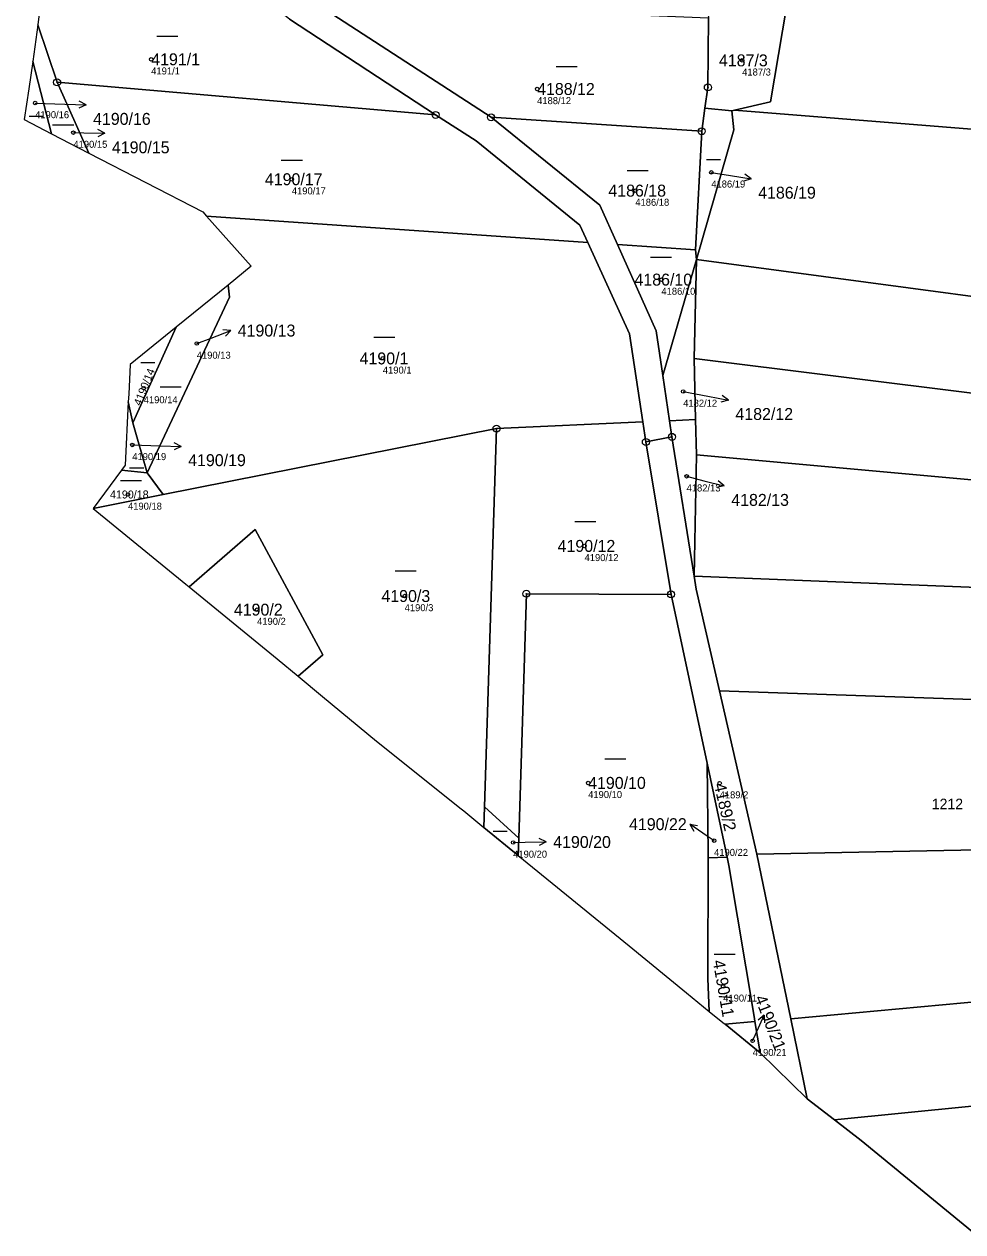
# Model space of a CAD drawing. Extents: x -739214 to -733252, y -1147612 to -1142842.
# Drawn here: x -736543.6 to -736409.8, y -1147506.1 to -1147334 of the extents above; entities that cross this region are included whole.
import ezdxf

# ---------------------------------------------------------------- set-up
doc = ezdxf.new("R2010")
doc.units = 0
for name, color, linetype in [('Definiční body', 7, 'Continuous'), ('Hranice parcel', 7, 'Continuous'), ('Parcelní čísla', 7, 'Continuous'), ('Polygon ku', 7, 'Continuous'), ('Polygon parcely', 7, 'Continuous'), ('Pop  PČ popisy', 7, 'Continuous'), ('Značky bodu BP', 7, 'Continuous'), ('Značky kultur', 7, 'Continuous')]:
    doc.layers.add(name, color=color, linetype=linetype)

msp = doc.modelspace()

# ---------------------------------------------------------------- linework, layer by layer
at = {"layer": 'Definiční body'}
for centre in [(-736525.46, -1147339.02), (-736441.24, -1147339.17), (-736470.46, -1147343.25), (-736542, -1147345.25), (-736536.55, -1147349.47), (-736445.64, -1147355.13), (-736505.42, -1147356.11), (-736456.47, -1147357.73), (-736452.75, -1147370.41), (-736518.97, -1147379.52), (-736492.45, -1147381.64), (-736526.53, -1147385.87), (-736449.64, -1147386.35), (-736528.16, -1147393.97), (-736449.16, -1147398.44), (-736528.77, -1147401.03), (-736463.7, -1147408.36), (-736489.34, -1147415.5), (-736510.37, -1147417.44), (-736463.19, -1147442.13), (-736444.45, -1147442.17), (-736473.88, -1147450.62), (-736445.24, -1147450.37), (-736443.94, -1147471.13), (-736439.75, -1147478.88)]:
    msp.add_circle(centre, 0.25, dxfattribs=at)
at = {"layer": 'Hranice parcel'}
for p, q in [((-736541.05, -1147329.3), (-736541.64, -1147334.13)), ((-736502.29, -1147330.87), (-736477.03, -1147347.28)), ((-736434.93, -1147331.58), (-736437.18, -1147345.07)), ((-736541.64, -1147334.13), (-736542.35, -1147339.32)), ((-736541.64, -1147334.13), (-736538.87, -1147342.3)), ((-736446.05, -1147333.14), (-736446.13, -1147343.02)), ((-736542.35, -1147339.32), (-736542.89, -1147343.22)), ((-736542.35, -1147339.32), (-736539.65, -1147349.64)), ((-736542.89, -1147343.22), (-736543.57, -1147347.62)), ((-736538.87, -1147342.3), (-736484.93, -1147346.95)), ((-736534.33, -1147352.39), (-736538.87, -1147342.3)), ((-736446.13, -1147343.02), (-736446.55, -1147346)), ((-736437.18, -1147345.07), (-736442.34, -1147346.27)), ((-736447.01, -1147349.27), (-736446.55, -1147346)), ((-736446.55, -1147346), (-736442.73, -1147346.36)), ((-736442.73, -1147346.36), (-736442.34, -1147346.27)), ((-736442.73, -1147346.36), (-736442.42, -1147349.09)), ((-736442.34, -1147346.27), (-736292.93, -1147358.24)), ((-736543.57, -1147347.62), (-736539.65, -1147349.64)), ((-736484.93, -1147346.95), (-736479.16, -1147350.62)), ((-736477.03, -1147347.28), (-736447.01, -1147349.27)), ((-736539.65, -1147349.64), (-736534.33, -1147352.39)), ((-736447.91, -1147366.18), (-736447.01, -1147349.27)), ((-736442.42, -1147349.09), (-736447.76, -1147367.54)), ((-736463.23, -1147365.12), (-736517.57, -1147361.36)), ((-736447.91, -1147366.18), (-736458.99, -1147365.41)), ((-736447.76, -1147367.54), (-736447.91, -1147366.18)), ((-736452.54, -1147384.06), (-736447.76, -1147367.54)), ((-736447.76, -1147367.54), (-736448.1, -1147381.66)), ((-736514.51, -1147371.18), (-736521.92, -1147377.21)), ((-736521.92, -1147377.21), (-736528.08, -1147390.83)), ((-736521.92, -1147377.21), (-736523.41, -1147378.42)), ((-736448.1, -1147381.66), (-736447.87, -1147390.35)), ((-736451.59, -1147390.52), (-736452.54, -1147384.06)), ((-736528.67, -1147386.73), (-736528.73, -1147387.85)), ((-736528.73, -1147387.85), (-736528.08, -1147390.83)), ((-736528.08, -1147390.83), (-736526.06, -1147397.96)), ((-736476.25, -1147391.64), (-736455.4, -1147390.69)), ((-736455.4, -1147390.69), (-736454.96, -1147393.55)), ((-736451.59, -1147390.52), (-736447.87, -1147390.35)), ((-736451.25, -1147392.82), (-736451.59, -1147390.52)), ((-736447.87, -1147390.35), (-736447.74, -1147395.4)), ((-736523.76, -1147401.03), (-736476.25, -1147391.64)), ((-736477.95, -1147445.55), (-736476.25, -1147391.64)), ((-736451.25, -1147392.82), (-736454.96, -1147393.55)), ((-736448.09, -1147412.69), (-736451.25, -1147392.82)), ((-736454.96, -1147393.55), (-736451.38, -1147415.26)), ((-736447.74, -1147395.4), (-736448.09, -1147412.69)), ((-736529.68, -1147397.55), (-736533.75, -1147403.01)), ((-736526.06, -1147397.96), (-736529.68, -1147397.55)), ((-736526.06, -1147397.96), (-736523.76, -1147401.03)), ((-736523.76, -1147401.03), (-736533.75, -1147403.01)), ((-736268.68, -1147419.86), (-736448.09, -1147412.69)), ((-736451.38, -1147415.26), (-736446.25, -1147439.3)), ((-736504.5, -1147426.93), (-736501.03, -1147429.82)), ((-736439.13, -1147452.3), (-736444.48, -1147428.99)), ((-736446.25, -1147439.3), (-736443.38, -1147452.71)), ((-736478.04, -1147448.47), (-736477.95, -1147445.55)), ((-736477.95, -1147445.55), (-736473.09, -1147450.02)), ((-736473.17, -1147452.45), (-736478.04, -1147448.47)), ((-736473.09, -1147450.02), (-736473.17, -1147452.45)), ((-736257.34, -1147448.71), (-736439.13, -1147452.3)), ((-736443.38, -1147452.71), (-736446.1, -1147452.81)), ((-736434.32, -1147475.73), (-736439.13, -1147452.3)), ((-736449.16, -1147472.05), (-736445.92, -1147474.7)), ((-736251.94, -1147472.62), (-736428.07, -1147490.16)), ((-736431.97, -1147487.15), (-736434.32, -1147475.73)), ((-736443.68, -1147476.52), (-736439.42, -1147476.13)), ((-736438.67, -1147480.61), (-736443.68, -1147476.52)), ((-736439.42, -1147476.13), (-736438.67, -1147480.61)), ((-736438.67, -1147480.61), (-736431.97, -1147487.15)), ((-736428.07, -1147490.16), (-736431.97, -1147487.15)), ((-736408.4, -1147506.1), (-736415.28, -1147500.46))]:
    msp.add_line(p, q, dxfattribs=at)
for points in [[(-736484.93, -1147346.95), (-736505.77, -1147333.29), (-736509.63, -1147330.15)], [(-736458.99, -1147365.41), (-736461.51, -1147359.78), (-736477.03, -1147347.28)], [(-736479.16, -1147350.62), (-736464.36, -1147362.64), (-736463.23, -1147365.12)], [(-736534.33, -1147352.39), (-736518.1, -1147360.76), (-736517.57, -1147361.36)], [(-736517.57, -1147361.36), (-736511.21, -1147368.5), (-736514.51, -1147371.18)], [(-736455.4, -1147390.69), (-736457.31, -1147378.14), (-736463.23, -1147365.12)], [(-736458.99, -1147365.41), (-736453.48, -1147377.7), (-736452.54, -1147384.06)], [(-736289.73, -1147386.07), (-736299.07, -1147386.82), (-736374.64, -1147377.35), (-736447.76, -1147367.54)], [(-736514.51, -1147371.18), (-736514.32, -1147372.93), (-736526.06, -1147397.96)], [(-736523.41, -1147378.42), (-736528.46, -1147382.53), (-736528.67, -1147386.73)], [(-736280.85, -1147400.33), (-736325.8, -1147396.88), (-736448.1, -1147381.66)], [(-736528.73, -1147387.85), (-736529.17, -1147396.87), (-736529.68, -1147397.55)], [(-736274.67, -1147410.24), (-736325.92, -1147406.47), (-736447.74, -1147395.4)], [(-736533.75, -1147403.01), (-736520.51, -1147413.82), (-736520.04, -1147414.2)], [(-736504.5, -1147426.93), (-736501.01, -1147423.9), (-736510.64, -1147406.04), (-736520.04, -1147414.2)], [(-736444.48, -1147428.99), (-736447.8, -1147414.5), (-736448.09, -1147412.69)], [(-736520.04, -1147414.2), (-736507.49, -1147424.44), (-736504.5, -1147426.93)], [(-736451.38, -1147415.26), (-736471.99, -1147415.17), (-736473.09, -1147450.02)], [(-736263.17, -1147433.87), (-736395.94, -1147430.65), (-736444.48, -1147428.99)], [(-736501.03, -1147429.82), (-736493.37, -1147436.2), (-736481.31, -1147445.81)], [(-736446.1, -1147452.81), (-736446.1, -1147452.25), (-736446.25, -1147439.3)], [(-736481.31, -1147445.81), (-736480.92, -1147446.12), (-736478.04, -1147448.47)], [(-736473.17, -1147452.45), (-736457.34, -1147465.35), (-736449.16, -1147472.05)], [(-736446.1, -1147452.81), (-736446.11, -1147470), (-736445.92, -1147474.7)], [(-736443.38, -1147452.71), (-736443.12, -1147453.9), (-736439.49, -1147475.71), (-736439.42, -1147476.13)], [(-736254.72, -1147460.3), (-736387.97, -1147471.47), (-736434.32, -1147475.73)], [(-736445.92, -1147474.7), (-736443.98, -1147476.28), (-736443.68, -1147476.52)], [(-736415.28, -1147500.46), (-736424.3, -1147493.07), (-736428.07, -1147490.16)]]:
    msp.add_lwpolyline(points, dxfattribs=at)
at = {"layer": 'Polygon ku'}
msp.add_lwpolyline([(-736541.05, -1147329.3), (-736541.64, -1147334.13), (-736542.35, -1147339.32), (-736542.89, -1147343.22), (-736543.57, -1147347.62), (-736539.65, -1147349.64), (-736534.33, -1147352.39), (-736518.1, -1147360.76), (-736517.57, -1147361.36), (-736511.21, -1147368.5), (-736514.51, -1147371.18), (-736521.92, -1147377.21), (-736523.41, -1147378.42), (-736528.46, -1147382.53), (-736528.67, -1147386.73), (-736528.73, -1147387.85), (-736529.17, -1147396.87), (-736529.68, -1147397.55), (-736533.75, -1147403.01), (-736520.51, -1147413.82), (-736520.04, -1147414.2), (-736507.49, -1147424.44), (-736504.5, -1147426.93), (-736501.03, -1147429.82), (-736493.37, -1147436.2), (-736481.31, -1147445.81), (-736480.92, -1147446.12), (-736478.04, -1147448.47), (-736473.17, -1147452.45), (-736457.34, -1147465.35), (-736449.16, -1147472.05), (-736445.92, -1147474.7), (-736443.98, -1147476.28), (-736443.68, -1147476.52), (-736438.67, -1147480.61), (-736431.97, -1147487.15), (-736428.07, -1147490.16), (-736424.3, -1147493.07), (-736415.28, -1147500.46), (-736408.4, -1147506.1)], dxfattribs=at)
at = {"layer": 'Polygon parcely'}
for points in [[(-736437.18, -1147345.07), (-736442.34, -1147346.27), (-736292.93, -1147358.24), (-736290.75, -1147333), (-736339.51, -1147331.79), (-736346.85, -1147331.61), (-736346.73, -1147333.63), (-736434.14, -1147326.84), (-736434.93, -1147331.58)], [(-736541.05, -1147329.3), (-736541.64, -1147334.13), (-736538.87, -1147342.3), (-736484.93, -1147346.95), (-736505.77, -1147333.29), (-736509.63, -1147330.15), (-736541.02, -1147328.77)], [(-736446.55, -1147346), (-736446.13, -1147343.02), (-736446.05, -1147333.14), (-736502.29, -1147330.87), (-736477.03, -1147347.28), (-736447.01, -1147349.27)], [(-736446.13, -1147343.02), (-736446.55, -1147346), (-736442.73, -1147346.36), (-736442.34, -1147346.27), (-736437.18, -1147345.07), (-736434.93, -1147331.58), (-736442.88, -1147330.25), (-736446.36, -1147329.67), (-736446.05, -1147333.14)], [(-736539.65, -1147349.64), (-736534.33, -1147352.39), (-736538.87, -1147342.3), (-736541.64, -1147334.13), (-736542.35, -1147339.32)], [(-736542.35, -1147339.32), (-736542.89, -1147343.22), (-736543.57, -1147347.62), (-736539.65, -1147349.64)], [(-736534.33, -1147352.39), (-736518.1, -1147360.76), (-736517.57, -1147361.36), (-736463.23, -1147365.12), (-736464.36, -1147362.64), (-736479.16, -1147350.62), (-736484.93, -1147346.95), (-736538.87, -1147342.3)], [(-736442.73, -1147346.36), (-736446.55, -1147346), (-736447.01, -1147349.27), (-736447.91, -1147366.18), (-736447.76, -1147367.54), (-736442.42, -1147349.09)], [(-736292.93, -1147358.24), (-736442.34, -1147346.27), (-736442.73, -1147346.36), (-736442.42, -1147349.09), (-736447.76, -1147367.54), (-736374.64, -1147377.35), (-736299.07, -1147386.82), (-736289.73, -1147386.07), (-736281.39, -1147385.15), (-736295.22, -1147382.95)], [(-736447.91, -1147366.18), (-736447.01, -1147349.27), (-736477.03, -1147347.28), (-736461.51, -1147359.78), (-736458.99, -1147365.41)], [(-736514.51, -1147371.18), (-736514.32, -1147372.93), (-736526.06, -1147397.96), (-736523.76, -1147401.03), (-736476.25, -1147391.64), (-736455.4, -1147390.69), (-736457.31, -1147378.14), (-736463.23, -1147365.12), (-736517.57, -1147361.36), (-736511.21, -1147368.5)], [(-736458.99, -1147365.41), (-736453.48, -1147377.7), (-736452.54, -1147384.06), (-736447.76, -1147367.54), (-736447.91, -1147366.18)], [(-736447.87, -1147390.35), (-736448.1, -1147381.66), (-736447.76, -1147367.54), (-736452.54, -1147384.06), (-736451.59, -1147390.52)], [(-736289.73, -1147386.07), (-736299.07, -1147386.82), (-736374.64, -1147377.35), (-736447.76, -1147367.54), (-736448.1, -1147381.66), (-736325.8, -1147396.88), (-736280.85, -1147400.33)], [(-736521.92, -1147377.21), (-736528.08, -1147390.83), (-736526.06, -1147397.96), (-736514.32, -1147372.93), (-736514.51, -1147371.18)], [(-736528.67, -1147386.73), (-736528.73, -1147387.85), (-736528.08, -1147390.83), (-736521.92, -1147377.21), (-736523.41, -1147378.42), (-736528.46, -1147382.53)], [(-736447.87, -1147390.35), (-736447.74, -1147395.4), (-736325.92, -1147406.47), (-736274.67, -1147410.24), (-736280.85, -1147400.33), (-736325.8, -1147396.88), (-736448.1, -1147381.66)], [(-736529.17, -1147396.87), (-736529.68, -1147397.55), (-736526.06, -1147397.96), (-736528.08, -1147390.83), (-736528.73, -1147387.85)], [(-736473.09, -1147450.02), (-736471.99, -1147415.17), (-736451.38, -1147415.26), (-736454.96, -1147393.55), (-736455.4, -1147390.69), (-736476.25, -1147391.64), (-736477.95, -1147445.55)], [(-736451.25, -1147392.82), (-736448.09, -1147412.69), (-736447.74, -1147395.4), (-736447.87, -1147390.35), (-736451.59, -1147390.52)], [(-736493.37, -1147436.2), (-736481.31, -1147445.81), (-736480.92, -1147446.12), (-736478.04, -1147448.47), (-736477.95, -1147445.55), (-736476.25, -1147391.64), (-736523.76, -1147401.03), (-736533.75, -1147403.01), (-736520.51, -1147413.82), (-736520.04, -1147414.2), (-736510.64, -1147406.04), (-736501.01, -1147423.9), (-736504.5, -1147426.93), (-736501.03, -1147429.82)], [(-736434.32, -1147475.73), (-736439.13, -1147452.3), (-736444.48, -1147428.99), (-736447.8, -1147414.5), (-736448.09, -1147412.69), (-736451.25, -1147392.82), (-736454.96, -1147393.55), (-736451.38, -1147415.26), (-736446.25, -1147439.3), (-736443.38, -1147452.71), (-736443.12, -1147453.9), (-736439.49, -1147475.71), (-736439.42, -1147476.13), (-736438.67, -1147480.61), (-736431.97, -1147487.15)], [(-736325.92, -1147406.47), (-736447.74, -1147395.4), (-736448.09, -1147412.69), (-736268.68, -1147419.86), (-736274.67, -1147410.24)], [(-736529.68, -1147397.55), (-736533.75, -1147403.01), (-736523.76, -1147401.03), (-736526.06, -1147397.96)], [(-736507.49, -1147424.44), (-736504.5, -1147426.93), (-736501.01, -1147423.9), (-736510.64, -1147406.04), (-736520.04, -1147414.2)], [(-736448.09, -1147412.69), (-736447.8, -1147414.5), (-736444.48, -1147428.99), (-736395.94, -1147430.65), (-736263.17, -1147433.87), (-736268.68, -1147419.86)], [(-736446.25, -1147439.3), (-736451.38, -1147415.26), (-736471.99, -1147415.17), (-736473.09, -1147450.02), (-736473.17, -1147452.45), (-736457.34, -1147465.35), (-736449.16, -1147472.05), (-736445.92, -1147474.7), (-736446.11, -1147470), (-736446.1, -1147452.81), (-736446.1, -1147452.25)], [(-736263.17, -1147433.87), (-736395.94, -1147430.65), (-736444.48, -1147428.99), (-736439.13, -1147452.3), (-736257.34, -1147448.71)], [(-736443.38, -1147452.71), (-736446.25, -1147439.3), (-736446.1, -1147452.25), (-736446.1, -1147452.81)], [(-736473.17, -1147452.45), (-736473.09, -1147450.02), (-736477.95, -1147445.55), (-736478.04, -1147448.47)], [(-736439.13, -1147452.3), (-736434.32, -1147475.73), (-736387.97, -1147471.47), (-736254.72, -1147460.3), (-736257.34, -1147448.71)], [(-736443.98, -1147476.28), (-736443.68, -1147476.52), (-736439.42, -1147476.13), (-736439.49, -1147475.71), (-736443.12, -1147453.9), (-736443.38, -1147452.71), (-736446.1, -1147452.81), (-736446.11, -1147470), (-736445.92, -1147474.7)], [(-736387.97, -1147471.47), (-736434.32, -1147475.73), (-736431.97, -1147487.15), (-736428.07, -1147490.16), (-736251.94, -1147472.62), (-736254.72, -1147460.3)], [(-736428.07, -1147490.16), (-736424.3, -1147493.07), (-736415.28, -1147500.46), (-736408.4, -1147506.1), (-736246.12, -1147487.81), (-736251.94, -1147472.62)], [(-736438.67, -1147480.61), (-736439.42, -1147476.13), (-736443.68, -1147476.52)]]:
    msp.add_lwpolyline(points, close=True, dxfattribs=at)
msp.add_lwpolyline([(-736505.77, -1147333.29), (-736484.93, -1147346.95), (-736479.16, -1147350.62), (-736464.36, -1147362.64), (-736463.23, -1147365.12), (-736457.31, -1147378.14), (-736455.4, -1147390.69), (-736454.96, -1147393.55), (-736451.25, -1147392.82), (-736451.59, -1147390.52), (-736452.54, -1147384.06), (-736453.48, -1147377.7), (-736458.99, -1147365.41), (-736461.51, -1147359.78), (-736477.03, -1147347.28), (-736502.29, -1147330.87)], dxfattribs=at)
at = {"layer": 'Pop  PČ popisy'}
for p, q in [((-736534.75, -1147345.52), (-736535.73, -1147344.98)), ((-736542, -1147345.25), (-736537.75, -1147345.41)), ((-736537.75, -1147345.41), (-736534.75, -1147345.52)), ((-736534.75, -1147345.52), (-736535.77, -1147345.98)), ((-736536.55, -1147349.47), (-736535.06, -1147349.51)), ((-736535.06, -1147349.51), (-736532.06, -1147349.56)), ((-736532.06, -1147349.56), (-736533.07, -1147350.05)), ((-736532.06, -1147349.56), (-736533.05, -1147349.04)), ((-736445.64, -1147355.13), (-736442.92, -1147355.57)), ((-736439.96, -1147356.04), (-736440.87, -1147355.39)), ((-736442.92, -1147355.57), (-736439.96, -1147356.04)), ((-736439.96, -1147356.04), (-736441.02, -1147356.38)), ((-736516.93, -1147378.74), (-736514.13, -1147377.67)), ((-736514.13, -1147377.67), (-736515.24, -1147377.56)), ((-736514.13, -1147377.67), (-736514.88, -1147378.49)), ((-736518.97, -1147379.52), (-736516.93, -1147378.74)), ((-736449.64, -1147386.35), (-736446.15, -1147387.02)), ((-736446.15, -1147387.02), (-736443.2, -1147387.59)), ((-736443.2, -1147387.59), (-736444.28, -1147387.89)), ((-736443.2, -1147387.59), (-736444.09, -1147386.91)), ((-736528.16, -1147393.97), (-736524.19, -1147394.08)), ((-736524.19, -1147394.08), (-736521.19, -1147394.19)), ((-736521.19, -1147394.19), (-736522.21, -1147394.65)), ((-736521.19, -1147394.19), (-736522.17, -1147393.65)), ((-736449.16, -1147398.44), (-736446.7, -1147399.07)), ((-736446.7, -1147399.07), (-736443.79, -1147399.8)), ((-736443.79, -1147399.8), (-736444.88, -1147400.04)), ((-736443.79, -1147399.8), (-736444.64, -1147399.07)), ((-736446.21, -1147449.71), (-736448.7, -1147448.03)), ((-736448.7, -1147448.03), (-736447.59, -1147448.18)), ((-736448.7, -1147448.03), (-736448.15, -1147449.01)), ((-736445.24, -1147450.37), (-736446.21, -1147449.71)), ((-736473.88, -1147450.62), (-736472.17, -1147450.59)), ((-736472.17, -1147450.59), (-736469.17, -1147450.54)), ((-736469.17, -1147450.54), (-736470.18, -1147450.05)), ((-736469.17, -1147450.54), (-736470.16, -1147451.06)), ((-736439.34, -1147477.96), (-736438.12, -1147475.22)), ((-736438.12, -1147475.22), (-736438.98, -1147475.93)), ((-736438.12, -1147475.22), (-736438.07, -1147476.34)), ((-736439.75, -1147478.88), (-736439.34, -1147477.96))]:
    msp.add_line(p, q, dxfattribs=at)
at = {"layer": 'Značky bodu BP'}
for centre, radius in [((-736538.87, -1147342.3), 0.5), ((-736538.87, -1147342.3), 0.0303), ((-736446.13, -1147343.02), 0.5), ((-736446.13, -1147343.02), 0.0303), ((-736484.93, -1147346.95), 0.5), ((-736477.03, -1147347.28), 0.5), ((-736484.93, -1147346.95), 0.0303), ((-736477.03, -1147347.28), 0.0303), ((-736447.01, -1147349.27), 0.5), ((-736447.01, -1147349.27), 0.0303), ((-736476.25, -1147391.64), 0.5), ((-736476.25, -1147391.64), 0.0303), ((-736454.96, -1147393.55), 0.5), ((-736451.25, -1147392.82), 0.5), ((-736451.25, -1147392.82), 0.0303), ((-736454.96, -1147393.55), 0.0303), ((-736471.99, -1147415.17), 0.5), ((-736471.99, -1147415.17), 0.0303), ((-736451.38, -1147415.26), 0.5), ((-736451.38, -1147415.26), 0.0303)]:
    msp.add_circle(centre, radius, dxfattribs=at)
at = {"layer": 'Značky kultur'}
for p, q in [((-736524.68, -1147335.72), (-736521.68, -1147335.72)), ((-736467.74, -1147340.05), (-736464.74, -1147340.05)), ((-736542.84, -1147347.11), (-736540.83, -1147347.11)), ((-736539.51, -1147348.36), (-736536.51, -1147348.36)), ((-736506.92, -1147353.41), (-736503.92, -1147353.41)), ((-736446.33, -1147353.31), (-736444.32, -1147353.31)), ((-736457.64, -1147354.88), (-736454.64, -1147354.88)), ((-736454.32, -1147367.22), (-736451.32, -1147367.22)), ((-736493.73, -1147378.59), (-736490.73, -1147378.59)), ((-736526.95, -1147382.22), (-736524.94, -1147382.22)), ((-736524.19, -1147385.67), (-736521.19, -1147385.67)), ((-736528.54, -1147397.25), (-736526.53, -1147397.25)), ((-736529.85, -1147399.05), (-736526.85, -1147399.05)), ((-736465.09, -1147404.89), (-736462.09, -1147404.89)), ((-736490.7, -1147411.9), (-736487.7, -1147411.9)), ((-736460.81, -1147438.7), (-736457.81, -1147438.7)), ((-736476.74, -1147449.02), (-736474.73, -1147449.02)), ((-736445.24, -1147466.53), (-736442.24, -1147466.53))]:
    msp.add_line(p, q, dxfattribs=at)

# ---------------------------------------------------------------- texts
at = {"layer": 'Definiční body'}
for s, p in [('4191/1', (-736525.46, -1147341.18)), ('4187/3', (-736441.24, -1147341.33)), ('4188/12', (-736470.46, -1147345.41)), ('4190/16', (-736542, -1147347.41)), ('4190/15', (-736536.55, -1147351.63)), ('4186/19', (-736445.64, -1147357.29)), ('4190/17', (-736505.42, -1147358.27)), ('4186/18', (-736456.47, -1147359.89)), ('4186/10', (-736452.75, -1147372.57)), ('4190/13', (-736518.97, -1147381.68)), ('4190/1', (-736492.45, -1147383.8)), ('4190/14', (-736526.53, -1147388.03)), ('4182/12', (-736449.64, -1147388.51)), ('4190/19', (-736528.16, -1147396.13)), ('4182/13', (-736449.16, -1147400.6)), ('4190/18', (-736528.77, -1147403.19)), ('4190/12', (-736463.7, -1147410.52)), ('4190/3', (-736489.34, -1147417.66)), ('4190/2', (-736510.37, -1147419.6)), ('4190/10', (-736463.19, -1147444.29)), ('4189/2', (-736444.45, -1147444.33)), ('4190/20', (-736473.88, -1147452.78)), ('4190/22', (-736445.24, -1147452.53)), ('4190/11', (-736443.94, -1147473.29)), ('4190/21', (-736439.75, -1147481.04))]:
    msp.add_text(s, height=1, dxfattribs=at).set_placement(p)
at = {"layer": 'Parcelní čísla'}
for s, height, p in [('4191/1', 1.7, (-736525.46, -1147339.87)), ('4187/3', 1.7, (-736444.55, -1147340.02)), ('4188/12', 1.7, (-736470.46, -1147344.1)), ('4190/16', 1.7, (-736533.75, -1147348.36)), ('4190/15', 1.7, (-736531.06, -1147352.41)), ('4190/17', 1.7, (-736509.26, -1147356.96)), ('4186/18', 1.7, (-736460.31, -1147358.58)), ('4186/19', 1.7, (-736438.96, -1147358.88)), ('4186/10', 1.7, (-736456.59, -1147371.26)), ('4190/13', 1.7, (-736513.13, -1147378.52)), ('4190/1', 1.7, (-736495.76, -1147382.49)), ('4182/12', 1.7, (-736442.2, -1147390.41)), ('4190/19', 1.7, (-736520.19, -1147396.99)), ('4190/18', 1.14, (-736531.34, -1147401.6)), ('4182/13', 1.7, (-736442.79, -1147402.65)), ('4190/12', 1.7, (-736467.54, -1147409.21)), ('4190/3', 1.7, (-736492.65, -1147416.35)), ('4190/2', 1.7, (-736513.68, -1147418.29)), ('4190/10', 1.7, (-736463.19, -1147442.98)), ('4190/22', 1.7, (-736457.36, -1147448.86)), ('4190/20', 1.7, (-736468.17, -1147451.4))]:
    msp.add_text(s, height=height, dxfattribs=at).set_placement(p)
for s, height, rotation, p in [('4190/14', 1.14, 68, (-736526.96, -1147388.47)), ('4189/2', 1.7, 283, (-736445.28, -1147442.36)), ('4190/11', 1.7, 280, (-736445.44, -1147467.5)), ('4190/21', 1.7, 291, (-736439.48, -1147472.75))]:
    msp.add_text(s, height=height, rotation=rotation, dxfattribs=at).set_placement(p)
at = {"layer": 'Značky bodu BP'}
msp.add_text('1212', height=1.5, dxfattribs=at).set_placement((-736414.22, -1147445.88))

doc.saveas('drawing.dxf')
